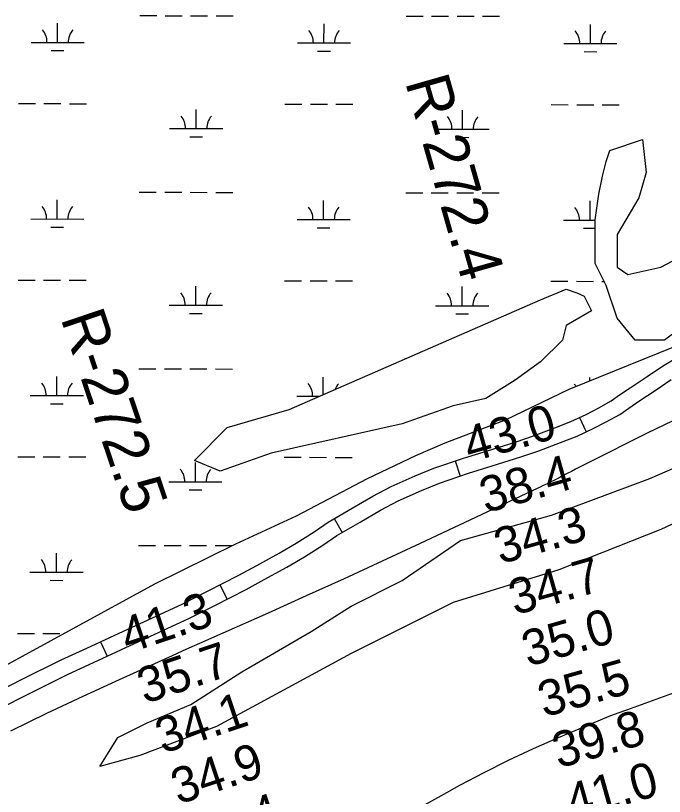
# Model space of a CAD drawing. Extents: x 3187622 to 3225504, y 800805 to 826213.
# Drawn here: x 3220801 to 3222023, y 815419 to 816890 of the extents above; entities that cross this region are included whole.
import ezdxf

# ---------------------------------------------------------------- set-up
doc = ezdxf.new("R2010")
doc.units = 0
for name, color, linetype in [('V-RIVR-RANG', 7, 'Continuous'), ('V-RIVR-RANG-IDEN', 7, 'Continuous'), ('V-ROAD-CNTR', 7, 'Continuous'), ('V-SITE-VEGE', 7, 'Continuous'), ('V-TOPO-MINR', 7, 'Continuous'), ('V-WETL-SWMP', 7, 'Continuous')]:
    doc.layers.add(name, color=color, linetype=linetype)

msp = doc.modelspace()

# ---------------------------------------------------------------- linework, layer by layer
at = {"layer": 'V-ROAD-CNTR'}
for p, q in [((3221863.4, 816133), (3221875.9, 816105.8)), ((3221629, 816051), (3221638.8, 816022.6)), ((3221401.3, 815942.4), (3221416.4, 815916.4)), ((3221186, 815817.4), (3221199.7, 815790.7)), ((3220960.8, 815710.4), (3220973.3, 815683.1))]:
    msp.add_line(p, q, dxfattribs=at)
for points in [[(3220755.4, 815610.6), (3220812.3, 815639.2), (3220886.9, 815676), (3220935.1, 815698.6), (3221004.4, 815730.4), (3221066, 815758.5), (3221115.8, 815781.7), (3221162.6, 815805.4), (3221221.3, 815835.5), (3221255.2, 815853.8), (3221297.4, 815877.1), (3221329.7, 815895.9), (3221363.3, 815917.4), (3221389.9, 815935.8), (3221434.9, 815961.9), (3221474.2, 815984.5), (3221508.8, 816002.8), (3221553.9, 816022.8), (3221589.2, 816037.3), (3221644.9, 816056.5), (3221690, 816070.2), (3221743.8, 816087.1), (3221776.5, 816098.2), (3221817, 816113.6), (3221847, 816125.5), (3221876, 816138.8), (3221899.7, 816151.3), (3221923.2, 816164.1), (3221939, 816175.3), (3221958.7, 816188.7), (3221990.8, 816209.8), (3222019.6, 816229.7), (3222052.8, 816249.4)], [(3220769.1, 815584), (3220825.7, 815612.3), (3220899.9, 815649), (3220947.7, 815671.3), (3221016.9, 815703.1), (3221078.6, 815731.3), (3221128.9, 815754.7), (3221176.2, 815778.7), (3221235.3, 815808.9), (3221269.6, 815827.5), (3221312.2, 815851), (3221345.4, 815870.3), (3221379.9, 815892.4), (3221406, 815910.4), (3221449.9, 815935.9), (3221488.7, 815958.3), (3221521.9, 815975.8), (3221565.6, 815995.2), (3221599.8, 816009.2), (3221654.2, 816027.9), (3221698.9, 816041.5), (3221753.1, 816058.6), (3221786.7, 816070), (3221827.9, 816085.6), (3221858.8, 816097.9), (3221889.3, 816111.9), (3221913.9, 816124.9), (3221939.1, 816138.6), (3221956.1, 816150.7), (3221975.3, 816163.8), (3222007.6, 816184.9), (3222035.8, 816204.4)]]:
    msp.add_lwpolyline(points, dxfattribs=at)
at = {"layer": 'V-SITE-VEGE'}
for p, q in [((3221920.4, 816635.7), (3221982.1, 816656.3)), ((3221982.1, 816656.3), (3221989, 816594.5)), ((3221913.5, 816615.1), (3221920.4, 816635.7)), ((3221906.7, 816587.7), (3221913.5, 816615.1)), ((3221899.8, 816553.3), (3221906.7, 816587.7)), ((3221989, 816594.5), (3221975.3, 816546.5)), ((3221892.9, 816505.3), (3221899.8, 816553.3)), ((3221975.3, 816546.5), (3221934.1, 816477.8)), ((3221892.9, 816422.9), (3221892.9, 816505.3)), ((3221934.1, 816477.8), (3221934.1, 816416)), ((3222016.5, 816416), (3222105.7, 816464.1)), ((3221913.5, 816381.7), (3221892.9, 816422.9)), ((3221934.1, 816416), (3221954.7, 816402.3)), ((3221954.7, 816402.3), (3222016.5, 816416)), ((3221934.1, 816319.9), (3221913.5, 816381.7)), ((3221790, 816354.2), (3221838, 816374.8)), ((3221838, 816374.8), (3221858.6, 816367.9)), ((3221858.6, 816367.9), (3221872.3, 816361.1)), ((3221316.5, 816148.2), (3221790, 816354.2)), ((3221872.3, 816361.1), (3221886.1, 816333.6)), ((3221886.1, 816333.6), (3221838, 816306.1)), ((3222105.7, 816340.5), (3222023.3, 816278.7)), ((3221968.4, 816278.7), (3221934.1, 816319.9)), ((3221838, 816306.1), (3221831.2, 816278.7)), ((3221831.2, 816278.7), (3221790, 816237.5)), ((3222023.3, 816278.7), (3221968.4, 816278.7)), ((3221790, 816237.5), (3221742, 816203.1)), ((3221742, 816203.1), (3221687.1, 816168.8)), ((3221995.9, 816017.7), (3222371.9, 816183.3)), ((3221687.1, 816168.8), (3221625.3, 816155.1)), ((3221199.8, 816113.9), (3221316.5, 816148.2)), ((3221625.3, 816155.1), (3221529.2, 816120.7)), ((3221138.1, 816052.1), (3221199.8, 816113.9)), ((3221529.2, 816120.7), (3221282.2, 816065.8)), ((3221282.2, 816065.8), (3221186.1, 816031.5)), ((3221186.1, 816031.5), (3221138.1, 816052.1)), ((3221810.6, 815949.1), (3221995.9, 816017.7)), ((3222201.7, 816010.9), (3222016.5, 815921.6)), ((3221639, 815901), (3221810.6, 815949.1)), ((3222016.5, 815921.6), (3221824.3, 815846.1)), ((3221529.2, 815825.5), (3221639, 815901)), ((3221824.3, 815846.1), (3221625.3, 815784.3)), ((3221433.1, 815777.4), (3221529.2, 815825.5)), ((3221357.7, 815729.4), (3221433.1, 815777.4)), ((3221625.3, 815784.3), (3221433.1, 815688.2)), ((3221227.3, 815653.8), (3221357.7, 815729.4)), ((3221433.1, 815688.2), (3221179.2, 815550.8)), ((3221131.2, 815592), (3221227.3, 815653.8)), ((3221048.8, 815557.7), (3221131.2, 815592)), ((3220993.9, 815530.2), (3221048.8, 815557.7)), ((3221179.2, 815550.8), (3221035.1, 815495.9)), ((3220959.6, 815475.3), (3220993.9, 815530.2)), ((3221035.1, 815495.9), (3220959.6, 815475.3))]:
    msp.add_line(p, q, dxfattribs=at)
at = {"layer": 'V-TOPO-MINR'}
for points in [[(3222054.9, 816134.1), (3221990.7, 816103.4), (3221878.6, 816047), (3221871, 816043.1), (3221863.3, 816039.2), (3221855.7, 816035.2), (3221848.1, 816031.2), (3221840.4, 816027.3), (3221832.8, 816023.3), (3221825.1, 816019.4), (3221817.4, 816015.6), (3221806.7, 816010.3), (3221801, 816007.5), (3221795.2, 816004.7), (3221789.4, 816001.9), (3221783.7, 815999.1), (3221563, 815895.2), (3221491.7, 815862), (3221420.3, 815829.1), (3221348.7, 815796.6), (3221276.9, 815764.5), (3221170.3, 815717.2), (3221151.8, 815709), (3221133.2, 815700.7), (3221114.7, 815692.4), (3221096.2, 815684), (3220995.9, 815638.6), (3220927.5, 815607.1), (3220859.4, 815574.9), (3220791.7, 815541.9)], [(3221572.9, 815403.7), (3221603.4, 815420.7), (3221638.2, 815439.9), (3221683.8, 815464.2), (3221729.9, 815487.5), (3221776.7, 815509.4), (3221824, 815530.2), (3221886.6, 815556.5), (3221903, 815563.3), (3221919.5, 815569.9), (3221936.1, 815576.2), (3221952.7, 815582.4), (3222076.7, 815627.3)]]:
    msp.add_lwpolyline(points, dxfattribs=at)
at = {"layer": 'V-WETL-SWMP'}
for p, q in [((3221034.8, 816889.9), (3221066.8, 816889.9)), ((3221082.8, 816889.8), (3221114.8, 816889.8)), ((3221130.8, 816889.7), (3221162.8, 816889.7)), ((3221178.8, 816889.6), (3221210.8, 816889.6)), ((3221536.7, 816888.9), (3221568.7, 816888.8)), ((3221584.7, 816888.8), (3221616.7, 816888.8)), ((3221632.7, 816888.7), (3221664.7, 816888.7)), ((3221680.7, 816888.6), (3221712.7, 816888.6)), ((3220880.1, 816839.5), (3220880.2, 816875.5)), ((3221382, 816838.5), (3221382.1, 816874.5)), ((3221883.9, 816837.5), (3221884, 816873.5)), ((3220830.1, 816839.6), (3220930.1, 816839.4)), ((3221332, 816838.6), (3221432, 816838.4)), ((3221833.9, 816837.6), (3221933.9, 816837.4)), ((3220868.1, 816824.1), (3220892.1, 816824.1)), ((3221370, 816823.1), (3221394, 816823)), ((3221871.9, 816822.1), (3221895.9, 816822)), ((3220806.5, 816724.2), (3220838.5, 816724.2)), ((3220854.5, 816724.1), (3220886.5, 816724.1)), ((3220902.5, 816724), (3220934.5, 816724)), ((3221308.4, 816723.2), (3221340.4, 816723.1)), ((3221356.4, 816723.1), (3221388.4, 816723)), ((3221404.4, 816723), (3221436.4, 816722.9)), ((3221810.3, 816722.2), (3221842.3, 816722.1)), ((3221858.3, 816722.1), (3221890.3, 816722)), ((3221906.3, 816722), (3221938.3, 816721.9)), ((3221141.2, 816677.1), (3221141.3, 816713.1)), ((3221643.1, 816676.1), (3221643.2, 816712.1)), ((3221091.2, 816677.2), (3221191.2, 816677)), ((3221593.1, 816676.2), (3221693.1, 816676)), ((3221129.2, 816661.7), (3221153.2, 816661.7)), ((3221631.1, 816660.7), (3221655.1, 816660.6)), ((3221920.4, 816635.7), (3221982.1, 816656.3)), ((3221982.1, 816656.3), (3221989, 816594.5)), ((3221913.5, 816615.1), (3221920.4, 816635.7)), ((3221906.7, 816587.7), (3221913.5, 816615.1)), ((3221899.8, 816553.3), (3221906.7, 816587.7)), ((3221989, 816594.5), (3221975.3, 816546.5)), ((3221034.1, 816557.3), (3221066.1, 816557.2)), ((3221082.1, 816557.2), (3221114.1, 816557.1)), ((3221130.1, 816557.1), (3221162.1, 816557)), ((3221178.1, 816557), (3221210.1, 816556.9)), ((3221536, 816556.2), (3221568, 816556.2)), ((3221584, 816556.1), (3221616, 816556.1)), ((3221632, 816556), (3221664, 816556)), ((3221680, 816555.9), (3221712, 816555.9)), ((3221892.9, 816505.3), (3221899.8, 816553.3)), ((3220879.4, 816506.8), (3220879.5, 816542.8)), ((3221381.3, 816505.8), (3221381.4, 816541.8)), ((3221883.2, 816504.8), (3221883.3, 816540.8)), ((3221975.3, 816546.5), (3221934.1, 816477.8)), ((3220829.4, 816506.9), (3220929.4, 816506.7)), ((3221331.3, 816505.9), (3221431.3, 816505.7)), ((3221833.2, 816504.9), (3221892.9, 816504.8)), ((3221892.9, 816422.9), (3221892.9, 816505.3)), ((3220867.4, 816491.4), (3220891.4, 816491.4)), ((3221369.3, 816490.4), (3221393.3, 816490.4)), ((3221871.2, 816489.4), (3221892.9, 816489.3)), ((3221934.1, 816477.8), (3221934.1, 816416)), ((3222016.5, 816416), (3222105.7, 816464.1)), ((3221913.5, 816381.7), (3221892.9, 816422.9)), ((3221934.1, 816416), (3221954.7, 816402.3)), ((3221954.7, 816402.3), (3222016.5, 816416)), ((3220805.8, 816391.6), (3220837.8, 816391.5)), ((3220853.8, 816391.5), (3220885.8, 816391.4)), ((3220901.8, 816391.4), (3220933.8, 816391.3)), ((3221140.5, 816344.4), (3221140.6, 816380.4)), ((3221307.7, 816390.5), (3221339.7, 816390.5)), ((3221355.7, 816390.4), (3221387.7, 816390.4)), ((3221403.7, 816390.3), (3221435.7, 816390.3)), ((3221642.4, 816343.4), (3221642.5, 816379.4)), ((3221809.6, 816389.5), (3221841.6, 816389.4)), ((3221857.6, 816389.4), (3221889.6, 816389.3)), ((3221905.6, 816389.3), (3221909.7, 816389.3)), ((3221934.1, 816319.9), (3221913.5, 816381.7)), ((3221790, 816354.2), (3221838, 816374.8)), ((3221838, 816374.8), (3221858.6, 816367.9)), ((3221858.6, 816367.9), (3221872.3, 816361.1)), ((3221316.5, 816148.2), (3221790, 816354.2)), ((3221872.3, 816361.1), (3221886.1, 816333.6)), ((3221090.5, 816344.5), (3221190.5, 816344.3)), ((3221592.4, 816343.5), (3221692.4, 816343.3)), ((3221886.1, 816333.6), (3221838, 816306.1)), ((3221128.5, 816329), (3221152.5, 816329)), ((3221630.4, 816328), (3221654.4, 816328)), ((3221968.4, 816278.7), (3221934.1, 816319.9)), ((3221838, 816306.1), (3221831.2, 816278.7)), ((3221831.2, 816278.7), (3221790, 816237.5)), ((3222023.3, 816278.7), (3221968.4, 816278.7)), ((3221844.2, 816186.4), (3222041.1, 816266)), ((3221790, 816237.5), (3221742, 816203.1)), ((3221033.4, 816224.6), (3221065.4, 816224.5)), ((3221081.4, 816224.5), (3221113.4, 816224.4)), ((3221129.4, 816224.4), (3221161.4, 816224.3)), ((3221177.4, 816224.3), (3221209.4, 816224.2)), ((3220878.7, 816174.2), (3220878.8, 816210.2)), ((3221380.7, 816176.1), (3221380.7, 816209.1)), ((3221742, 816203.1), (3221687.1, 816168.8)), ((3221882.6, 816202), (3221882.6, 816208.1)), ((3221723.8, 816128.4), (3221844.2, 816186.4)), ((3220828.7, 816174.3), (3220928.7, 816174.1)), ((3221330.6, 816173.2), (3221373.8, 816173.2)), ((3220866.7, 816158.8), (3220890.7, 816158.7)), ((3221687.1, 816168.8), (3221625.3, 816155.1)), ((3221199.8, 816113.9), (3221316.5, 816148.2)), ((3221625.3, 816155.1), (3221529.2, 816120.7)), ((3221610.6, 816085), (3221723.8, 816128.4)), ((3221138.1, 816052.1), (3221199.8, 816113.9)), ((3221529.2, 816120.7), (3221282.2, 816065.8)), ((3221555.2, 816061.4), (3221610.6, 816085)), ((3220805.1, 816058.9), (3220837.1, 816058.8)), ((3220853.1, 816058.8), (3220885.1, 816058.7)), ((3220901.1, 816058.7), (3220933.1, 816058.6)), ((3221282.2, 816065.8), (3221186.1, 816031.5)), ((3221307, 816057.9), (3221339, 816057.8)), ((3221355, 816057.8), (3221387, 816057.7)), ((3221403, 816057.7), (3221435, 816057.6)), ((3221463.8, 816018.2), (3221555.2, 816061.4)), ((3221186.1, 816031.5), (3221138.1, 816052.1)), ((3221139.8, 816011.8), (3221139.9, 816047.8)), ((3221089.8, 816011.9), (3221189.8, 816011.7)), ((3221330.2, 815947.9), (3221463.8, 816018.2)), ((3221127.8, 815996.4), (3221151.8, 815996.3)), ((3221215.9, 815894.8), (3221330.2, 815947.9)), ((3221032.8, 815891.9), (3221064.8, 815891.8)), ((3221063.1, 815819.5), (3221215.9, 815894.8)), ((3221080.8, 815891.8), (3221112.8, 815891.7)), ((3221128.8, 815891.7), (3221160.8, 815891.7)), ((3221176.8, 815891.6), (3221208.8, 815891.6)), ((3220878.1, 815841.5), (3220878.1, 815877.5)), ((3220828.1, 815841.6), (3220928.1, 815841.4)), ((3220730, 815637.2), (3221063.1, 815819.5)), ((3220866, 815826.1), (3220890, 815826)), ((3220804.4, 815726.2), (3220836.4, 815726.1)), ((3220852.4, 815726.1), (3220884.4, 815726))]:
    msp.add_line(p, q, dxfattribs=at)
for centre, start, end in [((3220824.9, 816840.1), 359.1115, 40.6551), ((3220935.3, 816839.9), 139.1115, 180.6551), ((3221326.8, 816839.1), 359.1115, 40.6551), ((3221437.2, 816838.8), 139.1115, 180.6551), ((3221828.7, 816838.1), 359.1115, 40.6551), ((3221939.2, 816837.8), 139.1115, 180.6551), ((3221086, 816677.7), 359.1115, 40.6551), ((3221196.4, 816677.5), 139.1115, 180.6551), ((3221587.9, 816676.7), 359.1115, 40.6551), ((3221698.4, 816676.5), 139.1115, 180.6551), ((3220824.2, 816507.4), 359.1115, 40.6551), ((3220934.7, 816507.2), 139.1115, 180.6551), ((3221326.1, 816506.4), 359.1115, 40.6551), ((3221436.6, 816506.2), 139.1115, 180.6551), ((3221828, 816505.4), 359.1115, 40.6551), ((3221085.3, 816345), 359.1115, 40.6551), ((3221195.8, 816344.8), 139.1115, 180.6551), ((3221587.2, 816344), 359.1115, 40.6551), ((3221697.7, 816343.8), 139.1115, 180.6551), ((3220823.5, 816174.7), 359.1115, 40.6551), ((3220934, 816174.5), 139.1115, 180.6551), ((3221325.4, 816173.7), 359.1115, 40.6551), ((3221435.9, 816173.5), 139.1115, 159.5877), ((3221827.3, 816172.7), 32.4957, 40.6551), ((3221084.6, 816012.4), 359.1115, 40.6551), ((3221195.1, 816012.1), 139.1115, 180.6551), ((3220822.8, 815842.1), 359.1115, 40.6551), ((3220933.3, 815841.8), 139.1115, 180.6551)]:
    msp.add_arc(centre, 35.2, start, end, dxfattribs=at)

# ---------------------------------------------------------------- texts
at = {"layer": 'V-RIVR-RANG'}
for s, rotation, p in [('43.0', 15.8083, (3221656.4, 816047.7)), ('38.4', 15.8083, (3221686.6, 815952.3)), ('34.3', 15.8083, (3221714.1, 815856.2)), ('34.7', 15.8083, (3221741.6, 815760)), ('41.3', 18.4583, (3221012.3, 815687.7)), ('35.0', 15.8083, (3221766.3, 815663.1)), ('35.7', 18.4583, (3221044.2, 815592.9)), ('35.5', 15.8083, (3221796.5, 815567.7)), ('34.1', 18.4583, (3221078.3, 815498.9)), ('39.8', 15.8083, (3221824, 815471.6)), ('34.9', 18.4583, (3221107.7, 815403.3)), ('41.0', 15.8083, (3221848.7, 815374.6)), ('34.4', 18.4583, (3221139.8, 815308.6))]:
    msp.add_text(s, height=67, rotation=rotation, dxfattribs=at).set_placement(p)
at = {"layer": 'V-RIVR-RANG-IDEN'}
for s, rotation, p in [('R-272.4', 285.9454, (3221534.5, 816765.1)), ('R-272.5', 288.596, (3220885.2, 816320.1))]:
    msp.add_text(s, height=83, rotation=rotation, dxfattribs=at).set_placement(p)

doc.saveas('drawing.dxf')
